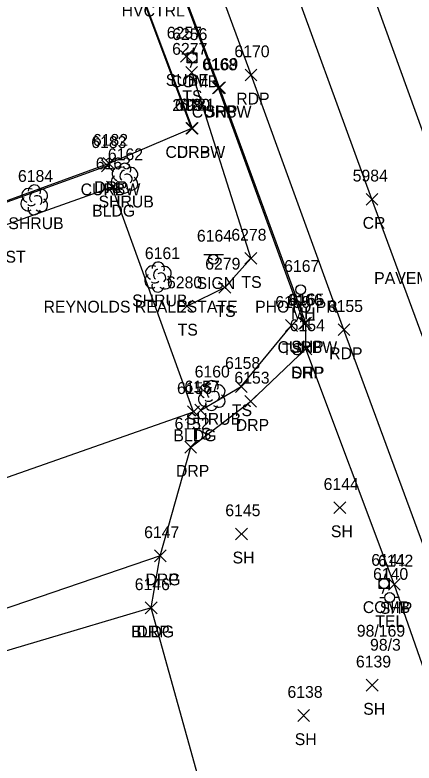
# Model space of a CAD drawing. Extents: x 1769141 to 1770817, y 735471 to 742405.
# Drawn here: x 1770248.9 to 1770316.5, y 740432.3 to 740558.9 of the extents above; entities that cross this region are included whole.
import ezdxf

# ---------------------------------------------------------------- set-up
doc = ezdxf.new("R2010")
doc.units = 0
for name, color, linetype in [('C_A', 7, 'Continuous'), ('L_A', 7, 'Continuous'), ('L_I', 7, 'Continuous'), ('L_TIC', 7, 'Continuous'), ('LBC', 7, 'Continuous'), ('LELB', 7, 'Continuous'), ('LSH', 7, 'Continuous'), ('P_A', 7, 'Continuous'), ('P_I', 7, 'Continuous'), ('P_TIC', 7, 'Continuous'), ('PET', 7, 'Continuous'), ('PRC', 7, 'Continuous'), ('PSP', 7, 'Continuous'), ('R_A', 7, 'Continuous'), ('R_I', 7, 'Continuous'), ('R_TIC', 7, 'Continuous'), ('RC', 7, 'Continuous'), ('RDG', 7, 'Continuous'), ('RDP', 7, 'Continuous'), ('S_A', 7, 'Continuous'), ('S_C', 7, 'Continuous'), ('S_I', 7, 'Continuous'), ('SSGN', 7, 'Continuous'), ('U_A', 7, 'Continuous'), ('U_C', 7, 'Continuous'), ('U_I', 7, 'Continuous'), ('U_TIC', 7, 'Continuous'), ('UP', 7, 'Continuous'), ('UUMH', 7, 'Continuous')]:
    doc.layers.add(name, color=color, linetype=linetype)

msp = doc.modelspace()

# ---------------------------------------------------------------- linework, layer by layer
at = {"layer": 'L_TIC'}
for points in [[(1770277.82, 740548.18), (1770279.82, 740550.18)], [(1770279.82, 740548.18), (1770277.82, 740550.18)], [(1770264.37, 740528.79), (1770266.37, 740530.79)], [(1770266.37, 740528.79), (1770264.37, 740530.79)], [(1770287.84, 740516.71), (1770289.84, 740518.71)], [(1770289.84, 740516.71), (1770287.84, 740518.71)], [(1770283.43, 740511.81), (1770285.43, 740513.81)], [(1770285.43, 740511.81), (1770283.43, 740513.81)], [(1770277.03, 740508.64), (1770279.03, 740510.64)], [(1770279.03, 740508.64), (1770277.03, 740510.64)], [(1770294.72, 740505.34), (1770296.72, 740507.34)], [(1770296.72, 740505.34), (1770294.72, 740507.34)], [(1770286.21, 740495.01), (1770288.21, 740497.01)], [(1770288.21, 740495.01), (1770286.21, 740497.01)], [(1770278.13, 740490.75), (1770280.13, 740492.75)], [(1770280.13, 740490.75), (1770278.13, 740492.75)], [(1770279.34, 740491.02), (1770281.34, 740493.02)], [(1770281.34, 740491.02), (1770279.34, 740493.02)], [(1770302.89, 740474.51), (1770304.89, 740476.51)], [(1770304.89, 740474.51), (1770302.89, 740476.51)], [(1770286.25, 740470.07), (1770288.25, 740472.07)], [(1770288.25, 740470.07), (1770286.25, 740472.07)], [(1770270.97, 740457.55), (1770272.97, 740459.55)], [(1770272.97, 740457.55), (1770270.97, 740459.55)], [(1770308.37, 740444.46), (1770310.37, 740446.46)], [(1770310.37, 740444.46), (1770308.37, 740446.46)], [(1770296.77, 740439.32), (1770298.77, 740441.32)], [(1770298.77, 740439.32), (1770296.77, 740441.32)]]:
    msp.add_lwpolyline(points, dxfattribs=at)
at = {"layer": 'LBC'}
for points in [[(1770225.6, 740472.93), (1770279.13, 740491.75), (1770265.37, 740529.79), (1770243.4, 740521.99), (1770224.13, 740515.23), (1770219.54, 740513.33)], [(1770244.08, 740341.81), (1770298.93, 740354.78), (1770287.18, 740403.8), (1770271.97, 740458.55), (1770233.2, 740447.03)]]:
    msp.add_lwpolyline(points, dxfattribs=at)
at = {"layer": 'LELB'}
for points in [[(1770278.82, 740549.18), (1770288.84, 740517.71), (1770284.43, 740512.81), (1770278.03, 740509.64)], [(1770280.34, 740492.02), (1770287.21, 740496.01), (1770295.72, 740506.34)]]:
    msp.add_lwpolyline(points, dxfattribs=at)
at = {"layer": 'LSH'}
for p, q in [((1770267.42, 740531.33), (1770267.42, 740531.33)), ((1770267.42, 740531.33), (1770267.42, 740531.33)), ((1770252.15, 740527.66), (1770252.15, 740527.66)), ((1770252.15, 740527.66), (1770252.15, 740527.66)), ((1770273.11, 740514.59), (1770273.11, 740514.59)), ((1770273.11, 740514.59), (1770273.11, 740514.59)), ((1770282.19, 740494.55), (1770282.19, 740494.55)), ((1770282.19, 740494.55), (1770282.19, 740494.55))]:
    msp.add_line(p, q, dxfattribs=at)
for centre in [(1770267.47, 740532.76), (1770252.19, 740529.1), (1770273.15, 740516.02), (1770282.24, 740495.98)]:
    msp.add_arc(centre, 1.05, 335.5272, 180.9563, dxfattribs=at)
for centre, major_axis, ratio, start_param, end_param in [((1770266.63, 740531.99), (1.21, -0.51), 0.895232, 1.570796, 4.712389), ((1770267.21, 740531.78), (-0.208, -0.792), 0.645439, 3.141593, 6.283185), ((1770268.46, 740531.91), (-1.14, -0.48), 0.949671, 1.570796, 4.712389), ((1770266.34, 740530.62), (0.58, -1.04), 0.959034, 3.141593, 6.283185), ((1770267.92, 740531.16), (-0.5, 0.667), 0.989748, 3.141593, 6.283185), ((1770268.42, 740530.49), (-1.09, 0.79), 0.841452, 1.570796, 4.712389), ((1770267.42, 740529.83), (0.26, 1.06), 0.942809, 1.570796, 4.712389), ((1770266.96, 740530.58), (-0.625, -0.083), 0.423636, 0, 3.141593), ((1770251.35, 740528.33), (1.21, -0.51), 0.895232, 1.570796, 4.712389), ((1770251.94, 740528.12), (-0.208, -0.792), 0.645439, 3.141593, 6.283185), ((1770253.19, 740528.25), (-1.14, -0.48), 0.949671, 1.570796, 4.712389), ((1770251.06, 740526.95), (0.58, -1.04), 0.959034, 3.141593, 6.283185), ((1770252.65, 740527.5), (-0.5, 0.667), 0.989748, 3.141593, 6.283185), ((1770253.15, 740526.83), (-1.09, 0.79), 0.841452, 1.570796, 4.712389), ((1770252.15, 740526.16), (0.26, 1.06), 0.942809, 1.570796, 4.712389), ((1770251.69, 740526.91), (-0.625, -0.083), 0.423636, 0, 3.141593), ((1770272.31, 740515.25), (1.21, -0.51), 0.895232, 1.570796, 4.712389), ((1770272.9, 740515.05), (-0.208, -0.792), 0.645439, 3.141593, 6.283185), ((1770274.15, 740515.17), (-1.14, -0.48), 0.949671, 1.570796, 4.712389), ((1770272.02, 740513.88), (0.58, -1.04), 0.959034, 3.141593, 6.283185), ((1770273.61, 740514.42), (-0.5, 0.667), 0.989748, 3.141593, 6.283185), ((1770274.11, 740513.75), (-1.09, 0.79), 0.841452, 1.570796, 4.712389), ((1770273.11, 740513.09), (0.26, 1.06), 0.942809, 1.570796, 4.712389), ((1770272.65, 740513.84), (-0.625, -0.083), 0.423636, 0, 3.141593), ((1770281.4, 740495.22), (1.21, -0.51), 0.895232, 1.570796, 4.712389), ((1770281.99, 740495.01), (-0.208, -0.792), 0.645439, 3.141593, 6.283185), ((1770283.24, 740495.13), (-1.14, -0.48), 0.949671, 1.570796, 4.712389), ((1770281.11, 740493.84), (0.58, -1.04), 0.959034, 3.141593, 6.283185), ((1770282.69, 740494.38), (-0.5, 0.667), 0.989748, 3.141593, 6.283185), ((1770283.19, 740493.72), (-1.09, 0.79), 0.841452, 1.570796, 4.712389), ((1770282.19, 740493.05), (0.26, 1.06), 0.942809, 1.570796, 4.712389), ((1770281.74, 740493.8), (-0.625, -0.083), 0.423636, 0, 3.141593)]:
    msp.add_ellipse(centre, major_axis=major_axis, ratio=ratio, start_param=start_param, end_param=end_param, dxfattribs=at)
at = {"layer": 'P_TIC'}
for points in [[(1770287.87, 740547.76), (1770289.87, 740549.76)], [(1770289.87, 740547.76), (1770287.87, 740549.76)], [(1770282.52, 740545.61), (1770284.52, 740547.61)], [(1770284.52, 740545.61), (1770282.52, 740547.61)], [(1770308.33, 740526.72), (1770310.33, 740528.72)], [(1770310.33, 740526.72), (1770308.33, 740528.72)], [(1770297.12, 740505.76), (1770299.12, 740507.76)], [(1770299.12, 740505.76), (1770297.12, 740507.76)], [(1770303.6, 740504.64), (1770305.6, 740506.64)], [(1770305.6, 740504.64), (1770303.6, 740506.64)], [(1770297.15, 740501.39), (1770299.15, 740503.39)], [(1770299.15, 740501.39), (1770297.15, 740503.39)], [(1770312.12, 740461.55), (1770314.12, 740463.55)], [(1770314.12, 740461.55), (1770312.12, 740463.55)]]:
    msp.add_lwpolyline(points, dxfattribs=at)
at = {"layer": 'PET'}
for points in [[(1770379.16, 740373.29), (1770360.22, 740424.51), (1770338.77, 740482.71), (1770320.68, 740531.7), (1770305.06, 740574.76), (1770283.59, 740632.55), (1770262.08, 740689.36), (1770241.57, 740741.19)], [(1770354.08, 740371.38), (1770337.26, 740416.85), (1770319.32, 740465.72), (1770304.6, 740505.64), (1770288.87, 740548.76), (1770274.11, 740588.9), (1770250.94, 740650.86), (1770225.28, 740717.64)]]:
    msp.add_lwpolyline(points, dxfattribs=at)
at = {"layer": 'PRC'}
msp.add_lwpolyline([(1770366.94, 740369.74), (1770348.35, 740420.63), (1770327.06, 740479.58), (1770309.33, 740527.72), (1770293.48, 740571.26), (1770272.53, 740627.61), (1770250.4, 740686.41), (1770230.69, 740735.91)], dxfattribs=at)
at = {"layer": 'PSP'}
msp.add_lwpolyline([(1770346.98, 740368.28), (1770329.75, 740414.99), (1770313.12, 740462.55), (1770298.15, 740502.39), (1770298.12, 740506.76), (1770283.52, 740546.61), (1770275.49, 740567.79), (1770273.86, 740568.65), (1770259.2, 740607.52), (1770260.25, 740609.6), (1770245.76, 740649.04), (1770220.84, 740715.43)], dxfattribs=at)
at = {"layer": 'R_TIC'}
for points in [[(1770282.36, 740545.54), (1770284.36, 740547.54)], [(1770284.36, 740545.54), (1770282.36, 740547.54)], [(1770277.8, 740538.72), (1770279.8, 740540.72)], [(1770279.8, 740538.72), (1770277.8, 740540.72)], [(1770277.92, 740538.73), (1770279.92, 740540.73)], [(1770279.92, 740538.73), (1770277.92, 740540.73)], [(1770263.56, 740532.39), (1770265.56, 740534.39)], [(1770265.56, 740532.39), (1770263.56, 740534.39)], [(1770263.83, 740532.77), (1770265.83, 740534.77)], [(1770265.83, 740532.77), (1770263.83, 740534.77)], [(1770296.88, 740505.69), (1770298.88, 740507.69)], [(1770298.88, 740505.69), (1770296.88, 740507.69)], [(1770297.15, 740501.39), (1770299.15, 740503.39)], [(1770299.15, 740501.39), (1770297.15, 740503.39)], [(1770287.79, 740492.51), (1770289.79, 740494.51)], [(1770289.79, 740492.51), (1770287.79, 740494.51)], [(1770277.66, 740484.75), (1770279.66, 740486.75)], [(1770279.66, 740484.75), (1770277.66, 740486.75)], [(1770272.51, 740466.36), (1770274.51, 740468.36)], [(1770274.51, 740466.36), (1770272.51, 740468.36)], [(1770272.51, 740466.36), (1770274.51, 740468.36)], [(1770274.51, 740466.36), (1770272.51, 740468.36)], [(1770270.97, 740457.55), (1770272.97, 740459.55)], [(1770272.97, 740457.55), (1770270.97, 740459.55)]]:
    msp.add_lwpolyline(points, dxfattribs=at)
at = {"layer": 'RC'}
for points in [[(1770297.88, 740506.69), (1770283.36, 740546.54), (1770275.41, 740567.7), (1770273.79, 740568.44), (1770270.61, 740567.26), (1770269.36, 740565.23), (1770278.92, 740539.73)], [(1770264.56, 740533.39), (1770242.15, 740525.31)]]:
    msp.add_lwpolyline(points, dxfattribs=at)
at = {"layer": 'RDG'}
msp.add_lwpolyline([(1770273.51, 740467.36), (1770230.29, 740452.63)], dxfattribs=at)
at = {"layer": 'RDP'}
for points in [[(1770273.86, 740568.65), (1770270.48, 740567.47), (1770269.17, 740565.33), (1770278.8, 740539.72), (1770264.83, 740533.77), (1770242.23, 740525.52)], [(1770271.97, 740458.55), (1770273.51, 740467.36), (1770278.66, 740485.75), (1770288.79, 740493.51), (1770298.15, 740502.39)]]:
    msp.add_lwpolyline(points, dxfattribs=at)
at = {"layer": 'SSGN'}
for p, q in [((1770280.86, 740518.39), (1770284.19, 740518.39)), ((1770282.5, 740517.56), (1770282.5, 740517.56))]:
    msp.add_line(p, q, dxfattribs=at)
msp.add_circle((1770282.5, 740517.56), 0.833, dxfattribs=at)
at = {"layer": 'U_TIC'}
for points in [[(1770276.9, 740550.92), (1770278.9, 740552.92)], [(1770278.9, 740550.92), (1770276.9, 740552.92)]]:
    msp.add_lwpolyline(points, dxfattribs=at)
at = {"layer": 'UP'}
for p, q in [((1770279.13, 740553.34), (1770278.88, 740552.5)), ((1770278.05, 740550.84), (1770278.05, 740552.5)), ((1770278.05, 740552.5), (1770279.71, 740552.5)), ((1770278.88, 740551.67), (1770278.88, 740551.67)), ((1770279.71, 740552.5), (1770279.71, 740550.84)), ((1770279.71, 740550.84), (1770278.05, 740550.84)), ((1770278.63, 740550), (1770278.88, 740550.84)), ((1770311.64, 740464.33), (1770311.39, 740463.5)), ((1770310.56, 740461.83), (1770310.56, 740463.5)), ((1770310.56, 740463.5), (1770312.22, 740463.5)), ((1770311.39, 740462.67), (1770311.39, 740462.67)), ((1770312.22, 740463.5), (1770312.22, 740461.83)), ((1770312.22, 740461.83), (1770310.56, 740461.83)), ((1770311.14, 740461), (1770311.39, 740461.83)), ((1770310.69, 740460.29), (1770311.51, 740460.29)), ((1770312.34, 740460.3), (1770312.34, 740460.3)), ((1770314.01, 740460.3), (1770313.18, 740460.3)), ((1770313.18, 740460.3), (1770313.18, 740460.3)), ((1770314.01, 740460.3), (1770314.01, 740460.3))]:
    msp.add_line(p, q, dxfattribs=at)
for centre in [(1770278.88, 740551.67), (1770311.39, 740462.67), (1770312.34, 740460.3)]:
    msp.add_circle(centre, 0.833, dxfattribs=at)
at = {"layer": 'UUMH'}
for p, q in [((1770297.26, 740512.42), (1770297.26, 740512.42)), ((1770298.09, 740512.42), (1770298.09, 740512.42))]:
    msp.add_line(p, q, dxfattribs=at)
msp.add_circle((1770297.26, 740512.42), 0.833, dxfattribs=at)

# ---------------------------------------------------------------- texts
at = {"layer": 'C_A'}
msp.add_text('HVCTRL', height=2, dxfattribs=at).set_placement((1770266.96, 740558.66))
at = {"layer": 'L_A'}
for s, p in [('TS', (1770277.23, 740544.18)), ('SHRUB', (1770263.05, 740526.33)), ('BLDG', (1770261.96, 740524.79)), ('SHRUB', (1770247.78, 740522.66)), ('BLDG STP ST', (1770233.32, 740516.99)), ('TS', (1770287.24, 740512.71)), ('SHRUB', (1770268.74, 740509.59)), ('TS', (1770282.84, 740507.81)), ('TS', (1770276.44, 740504.64)), ('TS', (1770294.13, 740501.34)), ('TS', (1770285.62, 740491.01)), ('SHRUB', (1770277.82, 740489.55)), ('BLDG', (1770275.72, 740486.75)), ('TS', (1770278.75, 740487.02)), ('SH', (1770302.38, 740470.51)), ('SH', (1770285.74, 740466.07)), ('BLDG', (1770268.56, 740453.55)), ('SH', (1770307.86, 740440.46)), ('SH', (1770296.26, 740435.32))]:
    msp.add_text(s, height=2, dxfattribs=at).set_placement(p)
at = {"layer": 'L_I'}
for s, p in [('6277', (1770275.51, 740552.18)), ('6162', (1770264.63, 740534.33)), ('6163', (1770262.58, 740532.79)), ('6184', (1770249.41, 740530.66)), ('6278', (1770285.53, 740520.71)), ('6161', (1770270.89, 740517.59)), ('6279', (1770281.11, 740515.81)), ('6280', (1770274.64, 740512.64)), ('6159', (1770292.97, 740509.34)), ('6158', (1770284.47, 740499.01)), ('6160', (1770279.32, 740497.55)), ('6157', (1770277.6, 740495.02)), ('6156', (1770276.33, 740494.75)), ('6144', (1770301.15, 740478.51)), ('6145', (1770284.51, 740474.07)), ('6146', (1770269.18, 740461.55)), ('6139', (1770306.62, 740448.46)), ('6138', (1770295.03, 740443.32))]:
    msp.add_text(s, height=2, dxfattribs=at).set_placement(p)
at = {"layer": 'P_A'}
for s, p in [('RDP', (1770286.36, 740543.76)), ('SHP', (1770281.06, 740541.61)), ('CR', (1770307.76, 740522.72)), ('SHP', (1770295.66, 740501.76)), ('RDP', (1770302.09, 740500.64)), ('SHP', (1770295.68, 740497.39)), ('SHP', (1770310.66, 740457.55))]:
    msp.add_text(s, height=2, dxfattribs=at).set_placement(p)
at = {"layer": 'P_I'}
for s, p in [('6170', (1770286.05, 740551.76)), ('6169', (1770280.73, 740549.61)), ('5984', (1770306.07, 740530.72)), ('6165', (1770295.33, 740509.76)), ('6155', (1770301.86, 740508.64)), ('6154', (1770295.41, 740505.39)), ('6142', (1770310.38, 740465.55))]:
    msp.add_text(s, height=2, dxfattribs=at).set_placement(p)
at = {"layer": 'R_A'}
for s, p in [('CURBW', (1770278.83, 740541.54)), ('CURBW', (1770274.38, 740534.73)), ('DRP', (1770276.29, 740534.72)), ('CURBW', (1770260.02, 740528.39)), ('DRP', (1770262.31, 740528.77)), ('CURBW', (1770293.35, 740501.69)), ('DRP', (1770295.64, 740497.39)), ('DRP', (1770286.28, 740488.51)), ('DRP', (1770276.15, 740480.75)), ('DRG', (1770270.99, 740462.36)), ('DRP', (1770270.99, 740462.36)), ('DRP', (1770269.46, 740453.55))]:
    msp.add_text(s, height=2, dxfattribs=at).set_placement(p)
at = {"layer": 'R_I'}
for s, p in [('6168', (1770280.58, 740549.54)), ('6180', (1770275.98, 740542.72)), ('6181', (1770276.75, 740542.73)), ('6182', (1770262.09, 740536.77)), ('6183', (1770261.82, 740536.39)), ('6166', (1770295.04, 740509.69)), ('6154', (1770295.41, 740505.39)), ('6153', (1770286.05, 740496.51)), ('6152', (1770275.92, 740488.75)), ('6147', (1770270.77, 740470.36)), ('6147', (1770270.77, 740470.36)), ('6146', (1770269.18, 740461.55))]:
    msp.add_text(s, height=2, dxfattribs=at).set_placement(p)
at = {"layer": 'S_A'}
for s, p in [('SIGN', (1770279.64, 740512.54)), ('PAVEMARKING', (1770309.71, 740513.38))]:
    msp.add_text(s, height=2, dxfattribs=at).set_placement(p)
at = {"layer": 'S_C'}
msp.add_text('REYNOLDS REALESTATE    PHOTO PR', height=2, dxfattribs=at).set_placement((1770253.74, 740508.54))
at = {"layer": 'S_I'}
msp.add_text('6164', height=2, dxfattribs=at).set_placement((1770279.7, 740520.54))
at = {"layer": 'U_A'}
for s, p in [('SUBE', (1770274.43, 740546.92)), ('COMB', (1770275.27, 740546.67)), ('MH', (1770295.62, 740507.42)), ('COMB', (1770307.78, 740457.67)), ('TEL', (1770309.9, 740455.3))]:
    msp.add_text(s, height=2, dxfattribs=at).set_placement(p)
at = {"layer": 'U_C'}
for s, p in [('2/99', (1770275.53, 740542.67)), ('98/169', (1770306.77, 740453.67)), ('98/3', (1770309.01, 740451.3))]:
    msp.add_text(s, height=2, dxfattribs=at).set_placement(p)
at = {"layer": 'U_I'}
for s, p in [('6257', (1770274.59, 740554.92)), ('6256', (1770275.52, 740554.67)), ('6167', (1770294.47, 740515.42)), ('6141', (1770309.22, 740465.67)), ('6140', (1770309.52, 740463.3))]:
    msp.add_text(s, height=2, dxfattribs=at).set_placement(p)

doc.saveas('drawing.dxf')
